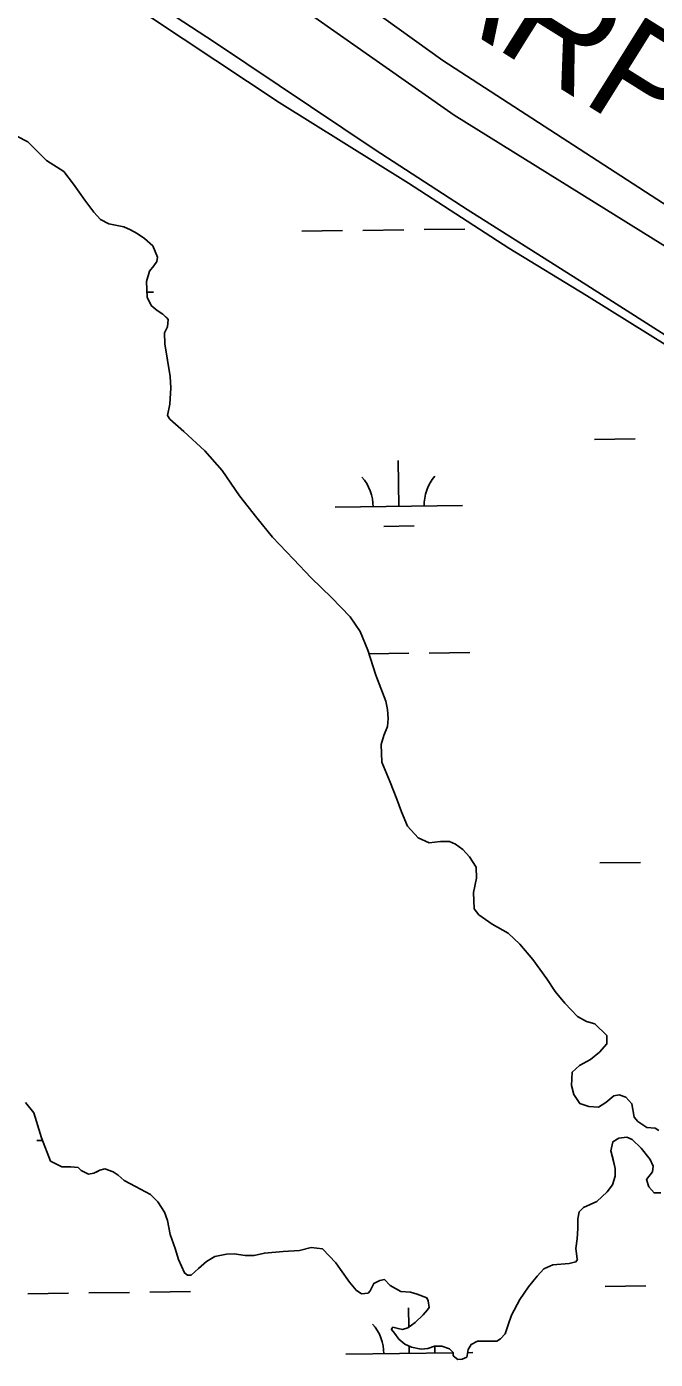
# Model space of a CAD drawing. Extents: x 3715084 to 3753216, y 488173 to 513963.
# Drawn here: x 3722517 to 3723011, y 494173 to 495219 of the extents above; entities that cross this region are included whole.
import ezdxf

# ---------------------------------------------------------------- set-up
doc = ezdxf.new("R2010")
doc.units = 0
for name, color, linetype in [('V-LEVE-TOET', 7, 'Continuous'), ('V-RIVR-IDEN', 7, 'Continuous'), ('V-TOPO-SHOR', 7, 'Continuous'), ('V-WETL-SWMP', 7, 'Continuous')]:
    doc.layers.add(name, color=color, linetype=linetype)

msp = doc.modelspace()

# ---------------------------------------------------------------- linework, layer by layer
at = {"layer": 'V-LEVE-TOET'}
for points in [[(3722560.8, 495275.4), (3722664.8, 495207.2), (3722791.1, 495122.8), (3722863.3, 495075.8), (3722954.5, 495018.2), (3723038.9, 494964.5), (3723127.2, 494913.7), (3723176.4, 494884.9), (3723273.5, 494826), (3723411.4, 494746.9), (3723512.9, 494686.5), (3723629.4, 494617.5), (3723761.6, 494537)], [(3723701.1, 494642.3), (3723569.9, 494722.9), (3723418.7, 494812), (3723275.4, 494891), (3723129.6, 494981.7), (3723026.7, 495042), (3722853.1, 495149.9), (3722707.6, 495252.2)]]:
    msp.add_lwpolyline(points, dxfattribs=at)
at = {"layer": 'V-TOPO-SHOR'}
for points in [[(3723777.7, 494653.7), (3723581.8, 494773), (3723375.4, 494891.2), (3723192.5, 494982), (3723026.6, 495074.7), (3722844.1, 495193), (3722674.4, 495314.9), (3722494.2, 495442), (3722305.3, 495568.4), (3722101, 495704.7), (3722003.7, 495761.2), (3721873.5, 495830.2), (3721763.8, 495901.2), (3721742.1, 495918.6), (3721713.9, 495944), (3721626.2, 496038), (3721534.2, 496152.3), (3721432.8, 496279.9), (3721358.1, 496358.8), (3721332.2, 496381.4), (3721291.7, 496415.5), (3721155.4, 496521.3), (3721052.1, 496586.5), (3721002.1, 496612.6)], [(3722509.3, 495133.5), (3722518.1, 495128.9), (3722532.8, 495114.4), (3722546.3, 495105.7), (3722554, 495095.8), (3722562.8, 495083.1), (3722569.9, 495073.8), (3722575.2, 495068), (3722581.7, 495064.5), (3722588.1, 495063.4), (3722593.4, 495062.3), (3722598.6, 495060), (3722603.9, 495057.1), (3722609.8, 495053.1), (3722616.2, 495047.3), (3722619.8, 495038.5), (3722619.3, 495035), (3722617, 495031.5), (3722613.5, 495027.4), (3722611.2, 495019.2), (3722611.9, 495007), (3722614.9, 495000.6), (3722619.6, 494996.5), (3722624.2, 494993.6), (3722627.2, 494990.7), (3722628.4, 494989.6), (3722627.8, 494983.7), (3722625.5, 494979), (3722625.6, 494970.3), (3722627.4, 494959.2), (3722629.9, 494944.6), (3722630.5, 494935.9), (3722629.5, 494923), (3722627.8, 494914.2), (3722629.5, 494911.3), (3722640.7, 494901.5), (3722657.2, 494886.4), (3722670.7, 494870.8), (3722684.3, 494851), (3722697.9, 494833.6), (3722710.2, 494818.5), (3722726.7, 494801.2), (3722740.8, 494786.7), (3722756.7, 494771), (3722771.4, 494755.9), (3722779.1, 494744.3), (3722785.1, 494729.8), (3722791.6, 494710), (3722799.4, 494689.6), (3722800.6, 494683.2), (3722801.2, 494676.2), (3722800.7, 494669.8), (3722797.8, 494662.7), (3722795.6, 494655.7), (3722796.2, 494641.7), (3722802.8, 494626), (3722808.1, 494612.6), (3722811.7, 494602.7), (3722816.5, 494591.6), (3722824.7, 494582.4), (3722833.5, 494578.3), (3722842.3, 494579.6), (3722849.3, 494579.6), (3722854, 494577.3), (3722859.8, 494573.3), (3722865.1, 494567.5), (3722870.4, 494559.4), (3722870.5, 494550.6), (3722868.3, 494539.5), (3722868.9, 494526.7), (3722872.5, 494522), (3722883, 494514.5), (3722895.4, 494507.6), (3722904.8, 494498.9), (3722914.8, 494486.7), (3722926, 494471.6), (3722932.5, 494461.7), (3722940.1, 494452.5), (3722950.1, 494442), (3722957.2, 494438), (3722963.6, 494436.3), (3722973, 494427), (3722973.1, 494420.6), (3722967.3, 494414.1), (3722960.3, 494408.2), (3722951.6, 494403.5), (3722945.8, 494398.2), (3722945.3, 494387.7), (3722947.1, 494380.7), (3722951.8, 494373.7), (3722958.9, 494371.4), (3722966.5, 494370.9), (3722972.3, 494374.5), (3722978.6, 494379.8)], [(3722978.6, 494379.8), (3722982.7, 494380.4), (3722988, 494378.7), (3722992.7, 494373.5), (3722994.5, 494363), (3722997.5, 494359.5), (3723004.5, 494354.9), (3723011, 494354.3), (3723013.9, 494352.6)], [(3722787.1, 494226.5), (3722785.4, 494224.7), (3722780.2, 494224.1), (3722776, 494227), (3722770.7, 494233.4), (3722763.7, 494243.3), (3722760.1, 494248.5), (3722749.5, 494259.5), (3722740.8, 494260.6), (3722731.4, 494258.2), (3722718.6, 494257.5), (3722704, 494256.2), (3722695.9, 494254.4), (3722688.8, 494254.4), (3722680.1, 494255.5), (3722674.2, 494255.4), (3722664.9, 494253.6), (3722658.5, 494249.5), (3722652.1, 494244.2), (3722646.3, 494238.9), (3722643.4, 494238.9), (3722641.1, 494240.6), (3722636.3, 494251.1), (3722633.9, 494259.8), (3722629.8, 494270.9), (3722627.9, 494281.9), (3722625.5, 494288.3), (3722620.2, 494296.5), (3722614.3, 494302.3), (3722602.6, 494308.6), (3722593.8, 494313.2), (3722589.1, 494317.3), (3722585, 494320.1), (3722578.6, 494322.4), (3722574.5, 494321.2), (3722572.2, 494320), (3722569.8, 494318.9), (3722565.7, 494318.2), (3722559.9, 494321.1), (3722557.5, 494323.4), (3722551.7, 494324), (3722549.9, 494324), (3722544.7, 494323.9), (3722535.9, 494328.5), (3722528.8, 494346.6), (3722522.8, 494366.4), (3722516.3, 494374.5)], [(3723015.4, 494303.6), (3723010.2, 494303.5), (3723006.1, 494308.2), (3723004.3, 494314), (3723008.9, 494319.9), (3723009.4, 494324.5), (3723007.1, 494329.8), (3723000, 494338.5), (3722992.9, 494345.4), (3722988.8, 494347.2), (3722982.4, 494346.5), (3722977.8, 494343.6), (3722976.1, 494336.5), (3722977.9, 494329.6), (3722979.7, 494322.6), (3722979.7, 494316.7), (3722977.4, 494309.7), (3722973.4, 494304.4), (3722965.3, 494296.8), (3722954.8, 494292), (3722951.3, 494288.5), (3722950.2, 494283.2), (3722950.2, 494275.6), (3722949.7, 494267.5), (3722948.6, 494259.9), (3722949.8, 494251.7), (3722949.9, 494251.1), (3722948.7, 494249.3), (3722943.5, 494248.1), (3722930.6, 494246.9), (3722923.6, 494243.9), (3722918.4, 494238), (3722911.5, 494229.8), (3722904.6, 494219.8), (3722898.2, 494207.5), (3722895.4, 494199.9), (3722893.1, 494192.9), (3722889.6, 494188.8), (3722886.7, 494187), (3722881.4, 494186.9), (3722871.5, 494186.9), (3722866.3, 494184.5), (3722864, 494180.4), (3722863.4, 494175.7), (3722862.9, 494174.5), (3722859.4, 494172.8), (3722855.9, 494172.7), (3722852.3, 494175.6), (3722852.3, 494178), (3722849.4, 494180.9), (3722843.5, 494183.2), (3722837.7, 494183.1), (3722832.4, 494181.3), (3722827.2, 494180.7), (3722819.6, 494182.4), (3722814.3, 494184.7), (3722809.6, 494188.7), (3722806.1, 494193.4), (3722803.7, 494196.3), (3722804.3, 494197.5), (3722804.9, 494198), (3722809, 494196.9), (3722812.5, 494196.3), (3722816.6, 494197.5), (3722822.4, 494201.7), (3722828.7, 494207.6), (3722832.2, 494211.7), (3722833.4, 494213.4), (3722832.7, 494218.7), (3722831.6, 494221), (3722823.9, 494223.9), (3722818.7, 494225.6), (3722811.1, 494226.1), (3722802.9, 494230.7), (3722798.2, 494235.4), (3722794.7, 494234.7), (3722790, 494232.4), (3722787.1, 494226.5)]]:
    msp.add_lwpolyline(points, dxfattribs=at)
at = {"layer": 'V-WETL-SWMP'}
for p, q in [((3722715.5, 495159.8), (3722546.3, 495272.4)), ((3722817.3, 495096.5), (3722715.5, 495159.8)), ((3722509.3, 495133.5), (3722518.1, 495128.9)), ((3722518.1, 495128.9), (3722532.8, 495114.4)), ((3722532.8, 495114.4), (3722546.3, 495105.7)), ((3722546.3, 495105.7), (3722554, 495095.8)), ((3722554, 495095.8), (3722562.8, 495083.1)), ((3722896.1, 495045.5), (3722817.3, 495096.5)), ((3722562.8, 495083.1), (3722569.9, 495073.8)), ((3722569.9, 495073.8), (3722575.2, 495068)), ((3722575.2, 495068), (3722581.7, 495064.5)), ((3722581.7, 495064.5), (3722588.1, 495063.4)), ((3722588.1, 495063.4), (3722593.4, 495062.3)), ((3722593.4, 495062.3), (3722598.6, 495060)), ((3722598.6, 495060), (3722603.9, 495057.1)), ((3722733.4, 495058.9), (3722765.4, 495059.3)), ((3722781.4, 495059.5), (3722813.4, 495059.9)), ((3722829.4, 495060.1), (3722861.4, 495060.5)), ((3722603.9, 495057.1), (3722609.8, 495053.1)), ((3722609.8, 495053.1), (3722616.2, 495047.3)), ((3722616.2, 495047.3), (3722619.8, 495038.5)), ((3722619.8, 495038.5), (3722619.3, 495035)), ((3722957, 495008.2), (3722896.1, 495045.5)), ((3722613.5, 495027.4), (3722611.2, 495019.2)), ((3722617, 495031.5), (3722613.5, 495027.4)), ((3722619.3, 495035), (3722617, 495031.5)), ((3722611.2, 495019.2), (3722611.9, 495007)), ((3722611.7, 495011), (3722616.9, 495011)), ((3722611.9, 495007), (3722614.9, 495000.6)), ((3723007.1, 494977.1), (3722957, 495008.2)), ((3722614.9, 495000.6), (3722619.6, 494996.5)), ((3722619.6, 494996.5), (3722624.2, 494993.6)), ((3722624.2, 494993.6), (3722628.4, 494989.6)), ((3722628.4, 494989.6), (3722627.8, 494983.7)), ((3722627.8, 494983.7), (3722625.5, 494979)), ((3722625.5, 494979), (3722625.6, 494970.3)), ((3723212.4, 494849.9), (3723007.1, 494977.1)), ((3722625.6, 494970.3), (3722629.9, 494944.6)), ((3722629.9, 494944.6), (3722630.5, 494935.9)), ((3722630.5, 494935.9), (3722629.5, 494923)), ((3722629.5, 494923), (3722627.8, 494914.2)), ((3722627.8, 494914.2), (3722629.5, 494911.3)), ((3722629.5, 494911.3), (3722640.7, 494901.5)), ((3722640.7, 494901.5), (3722657.2, 494886.4)), ((3722963.4, 494895.3), (3722995.4, 494895.7)), ((3722657.2, 494886.4), (3722670.7, 494870.8)), ((3722670.7, 494870.8), (3722684.3, 494851)), ((3722809.5, 494842.6), (3722809, 494878.6)), ((3722684.3, 494851), (3722697.9, 494833.6)), ((3722759.5, 494842), (3722859.5, 494843.3)), ((3722697.9, 494833.6), (3722710.2, 494818.5)), ((3722710.2, 494818.5), (3722726.7, 494801.1)), ((3722797.7, 494827), (3722821.7, 494827.3)), ((3722726.7, 494801.1), (3722740.8, 494786.7)), ((3722740.8, 494786.7), (3722756.7, 494771)), ((3722756.7, 494771), (3722771.4, 494755.9)), ((3722771.4, 494755.9), (3722779.1, 494744.3)), ((3722779.1, 494744.3), (3722785.1, 494729.8)), ((3722785.1, 494729.8), (3722791.6, 494710)), ((3722786, 494726.9), (3722817.5, 494727.3)), ((3722833.5, 494727.5), (3722865.5, 494727.9)), ((3722791.6, 494710), (3722799.4, 494689.6)), ((3722799.4, 494689.6), (3722800.6, 494683.2)), ((3722800.6, 494683.2), (3722801.2, 494676.2)), ((3722801.2, 494676.2), (3722800.7, 494669.8)), ((3722797.8, 494662.7), (3722795.6, 494655.7)), ((3722800.7, 494669.8), (3722797.8, 494662.7)), ((3722795.6, 494655.7), (3722796.2, 494641.7)), ((3722796.2, 494641.7), (3722802.8, 494626)), ((3722802.8, 494626), (3722808.1, 494612.6)), ((3722808.1, 494612.6), (3722811.7, 494602.7)), ((3722811.7, 494602.7), (3722816.5, 494591.6)), ((3722816.5, 494591.6), (3722824.7, 494582.4)), ((3722824.7, 494582.4), (3722833.5, 494578.3)), ((3722833.5, 494578.3), (3722842.3, 494579.6)), ((3722842.3, 494579.6), (3722849.3, 494579.6)), ((3722849.3, 494579.6), (3722854, 494577.3)), ((3722854, 494577.3), (3722859.8, 494573.3)), ((3722859.8, 494573.3), (3722865.1, 494567.5)), ((3722865.1, 494567.5), (3722870.4, 494559.4)), ((3722870.4, 494559.4), (3722870.5, 494550.6)), ((3722967.6, 494562.6), (3722999.6, 494563)), ((3722870.5, 494550.6), (3722868.3, 494539.5)), ((3722868.3, 494539.5), (3722868.9, 494526.7)), ((3722868.9, 494526.7), (3722872.5, 494522)), ((3722872.5, 494522), (3722883, 494514.5)), ((3722883, 494514.5), (3722895.4, 494507.6)), ((3722895.4, 494507.6), (3722904.8, 494498.9)), ((3722904.8, 494498.9), (3722914.8, 494486.7)), ((3722914.8, 494486.7), (3722926, 494471.6)), ((3722926, 494471.6), (3722932.5, 494461.7)), ((3722932.5, 494461.7), (3722940.1, 494452.5)), ((3722940.1, 494452.5), (3722950.1, 494442)), ((3722950.1, 494442), (3722957.2, 494438)), ((3722957.2, 494438), (3722963.6, 494436.3)), ((3722963.6, 494436.3), (3722973, 494427)), ((3722973.1, 494420.6), (3722967.3, 494414.1)), ((3722973, 494427), (3722973.1, 494420.6)), ((3722967.3, 494414.1), (3722960.3, 494408.2)), ((3722951.6, 494403.5), (3722945.8, 494398.2)), ((3722960.3, 494408.2), (3722951.6, 494403.5)), ((3722945.8, 494398.2), (3722945.3, 494387.7)), ((3722945.3, 494387.7), (3722947.1, 494380.7)), ((3722947.1, 494380.7), (3722951.8, 494373.7)), ((3722972.3, 494374.5), (3722978.6, 494379.8)), ((3722978.6, 494379.8), (3722982.7, 494380.4)), ((3722982.7, 494380.4), (3722988, 494378.7)), ((3722988, 494378.7), (3722992.7, 494373.5)), ((3722522.8, 494366.4), (3722516.3, 494374.5)), ((3722951.8, 494373.7), (3722958.9, 494371.4)), ((3722958.9, 494371.4), (3722966.5, 494370.9)), ((3722966.5, 494370.9), (3722972.3, 494374.5)), ((3722992.7, 494373.5), (3722994.5, 494363)), ((3722528.8, 494346.6), (3722522.8, 494366.4)), ((3722994.5, 494363), (3722997.5, 494359.5)), ((3722997.5, 494359.5), (3723004.5, 494354.9)), ((3722988.8, 494347.2), (3722982.4, 494346.5)), ((3722992.9, 494345.4), (3722988.8, 494347.2)), ((3723004.5, 494354.9), (3723011, 494354.3)), ((3723011, 494354.3), (3723013.9, 494352.6)), ((3722525.2, 494344.5), (3722529.5, 494344.6)), ((3722535.9, 494328.5), (3722528.8, 494346.6)), ((3722977.8, 494343.6), (3722976.1, 494336.5)), ((3722976.1, 494336.5), (3722979.7, 494322.6)), ((3722982.4, 494346.5), (3722977.8, 494343.6)), ((3723000, 494338.5), (3722992.9, 494345.4)), ((3723007.1, 494329.8), (3723000, 494338.5)), ((3722544.7, 494323.9), (3722535.9, 494328.5)), ((3723009.4, 494324.5), (3723007.1, 494329.8)), ((3722551.7, 494324), (3722544.7, 494323.9)), ((3722557.5, 494323.4), (3722551.7, 494324)), ((3722559.9, 494321.1), (3722557.5, 494323.4)), ((3722565.7, 494318.2), (3722559.9, 494321.1)), ((3722569.8, 494318.9), (3722565.7, 494318.2)), ((3722574.5, 494321.2), (3722569.8, 494318.9)), ((3722578.6, 494322.4), (3722574.5, 494321.2)), ((3722585, 494320.1), (3722578.6, 494322.4)), ((3722589.1, 494317.3), (3722585, 494320.1)), ((3722593.8, 494313.2), (3722589.1, 494317.3)), ((3722979.7, 494316.7), (3722977.4, 494309.7)), ((3722979.7, 494322.6), (3722979.7, 494316.7)), ((3723004.3, 494314), (3723008.9, 494319.9)), ((3723008.9, 494319.9), (3723009.4, 494324.5)), ((3722602.6, 494308.6), (3722593.8, 494313.2)), ((3722614.3, 494302.3), (3722602.6, 494308.6)), ((3722977.4, 494309.7), (3722973.4, 494304.4)), ((3723006.1, 494308.2), (3723004.3, 494314)), ((3723010.2, 494303.5), (3723006.1, 494308.2)), ((3722620.2, 494296.5), (3722614.3, 494302.3)), ((3722625.5, 494288.3), (3722620.2, 494296.5)), ((3722965.3, 494296.8), (3722954.8, 494292)), ((3722973.4, 494304.4), (3722965.3, 494296.8)), ((3723015.4, 494303.6), (3723010.2, 494303.5)), ((3722627.9, 494281.9), (3722625.5, 494288.3)), ((3722951.3, 494288.5), (3722950.2, 494283.2)), ((3722954.8, 494292), (3722951.3, 494288.5)), ((3722629.8, 494270.9), (3722627.9, 494281.9)), ((3722950.2, 494275.6), (3722949.7, 494267.5)), ((3722950.2, 494283.2), (3722950.2, 494275.6)), ((3722633.9, 494259.8), (3722629.8, 494270.9)), ((3722949.7, 494267.5), (3722948.6, 494259.9)), ((3722636.3, 494251.1), (3722633.9, 494259.8)), ((3722664.9, 494253.6), (3722658.5, 494249.5)), ((3722674.2, 494255.4), (3722664.9, 494253.6)), ((3722680.1, 494255.5), (3722674.2, 494255.4)), ((3722688.8, 494254.4), (3722680.1, 494255.5)), ((3722695.9, 494254.4), (3722688.8, 494254.4)), ((3722704, 494256.2), (3722695.9, 494254.4)), ((3722718.6, 494257.5), (3722704, 494256.2)), ((3722731.4, 494258.2), (3722718.6, 494257.5)), ((3722740.8, 494260.6), (3722731.4, 494258.2)), ((3722749.5, 494259.5), (3722740.8, 494260.6)), ((3722760.1, 494248.5), (3722749.5, 494259.5)), ((3722948.6, 494259.9), (3722949.8, 494251.7)), ((3722641.1, 494240.6), (3722636.3, 494251.1)), ((3722652.1, 494244.2), (3722646.3, 494238.9)), ((3722658.5, 494249.5), (3722652.1, 494244.2)), ((3722763.7, 494243.3), (3722760.1, 494248.5)), ((3722770.7, 494233.4), (3722763.7, 494243.3)), ((3722923.6, 494243.9), (3722918.4, 494238)), ((3722930.6, 494246.9), (3722923.6, 494243.9)), ((3722943.5, 494248.1), (3722930.6, 494246.9)), ((3722948.7, 494249.3), (3722943.5, 494248.1)), ((3722949.9, 494251.1), (3722948.7, 494249.3)), ((3722949.8, 494251.7), (3722949.9, 494251.1)), ((3722643.4, 494238.8), (3722641.1, 494240.6)), ((3722646.3, 494238.9), (3722643.4, 494238.8)), ((3722776, 494227), (3722770.7, 494233.4)), ((3722790, 494232.4), (3722787.1, 494226.5)), ((3722794.7, 494234.7), (3722790, 494232.4)), ((3722798.2, 494235.4), (3722794.7, 494234.7)), ((3722802.9, 494230.7), (3722798.2, 494235.4)), ((3722918.4, 494238), (3722911.5, 494229.8)), ((3722517.9, 494224.3), (3722549.9, 494224.7)), ((3722565.9, 494224.9), (3722597.9, 494225.3)), ((3722613.9, 494225.5), (3722645.9, 494225.9)), ((3722780.2, 494224.1), (3722776, 494227)), ((3722785.4, 494224.7), (3722780.2, 494224.1)), ((3722787.1, 494226.5), (3722785.4, 494224.7)), ((3722811.1, 494226.1), (3722802.9, 494230.7)), ((3722818.7, 494225.6), (3722811.1, 494226.1)), ((3722823.9, 494223.9), (3722818.7, 494225.6)), ((3722831.6, 494221), (3722823.9, 494223.9)), ((3722911.5, 494229.8), (3722904.6, 494219.8)), ((3722971.7, 494230), (3723003.7, 494230.4)), ((3722817.5, 494198.2), (3722817.3, 494213.3)), ((3722828.7, 494207.6), (3722832.2, 494211.7)), ((3722832.7, 494218.7), (3722831.6, 494221)), ((3722832.2, 494211.7), (3722833.4, 494213.4)), ((3722833.4, 494213.4), (3722832.7, 494218.7)), ((3722904.6, 494219.8), (3722898.2, 494207.5)), ((3722816.6, 494197.5), (3722822.4, 494201.7)), ((3722822.4, 494201.7), (3722828.7, 494207.6)), ((3722898.2, 494207.5), (3722895.4, 494199.9)), ((3722803.7, 494196.3), (3722804.3, 494197.5)), ((3722806.1, 494193.4), (3722803.7, 494196.3)), ((3722804.3, 494197.5), (3722804.9, 494198)), ((3722804.9, 494198), (3722809, 494196.9)), ((3722809.6, 494188.7), (3722806.1, 494193.4)), ((3722809, 494196.9), (3722812.5, 494196.3)), ((3722812.5, 494196.3), (3722816.6, 494197.5)), ((3722893.1, 494192.9), (3722889.6, 494188.8)), ((3722895.4, 494199.9), (3722893.1, 494192.9)), ((3722814.3, 494184.7), (3722809.6, 494188.7)), ((3722819.6, 494182.4), (3722814.3, 494184.7)), ((3722817.8, 494177.3), (3722817.7, 494183.2)), ((3722827.2, 494180.7), (3722819.6, 494182.4)), ((3722832.4, 494181.3), (3722827.2, 494180.7)), ((3722837.7, 494183.1), (3722832.4, 494181.3)), ((3722843.5, 494183.2), (3722837.7, 494183.1)), ((3722849.4, 494180.9), (3722843.5, 494183.2)), ((3722852.3, 494178), (3722849.4, 494180.9)), ((3722864, 494180.4), (3722863.4, 494175.7)), ((3722866.3, 494184.5), (3722864, 494180.4)), ((3722871.5, 494186.9), (3722866.3, 494184.5)), ((3722886.7, 494187), (3722871.5, 494186.9)), ((3722889.6, 494188.8), (3722886.7, 494187)), ((3722767.8, 494176.7), (3722852.3, 494177.8)), ((3722852.3, 494175.6), (3722852.3, 494178)), ((3722855.9, 494172.7), (3722852.3, 494175.6)), ((3722859.4, 494172.8), (3722855.9, 494172.7)), ((3722862.9, 494174.5), (3722859.4, 494172.8)), ((3722863.4, 494175.7), (3722862.9, 494174.5)), ((3722863.7, 494177.9), (3722867.8, 494178))]:
    msp.add_line(p, q, dxfattribs=at)
for centre, start, end in [((3722754.2, 494842.4), 359.9442, 41.4878), ((3722864.7, 494843.8), 139.9442, 181.4878), ((3722762.6, 494177.1), 359.9442, 41.4878), ((3722873, 494178.5), 172.4708, 181.4878)]:
    msp.add_arc(centre, 35.2, start, end, dxfattribs=at)

# ---------------------------------------------------------------- texts
at = {"layer": 'V-RIVR-IDEN'}
msp.add_text(' ARPENT  ', height=83, rotation=327.9518, dxfattribs=at).set_placement((3722794.8, 495259.5))

doc.saveas('drawing.dxf')
